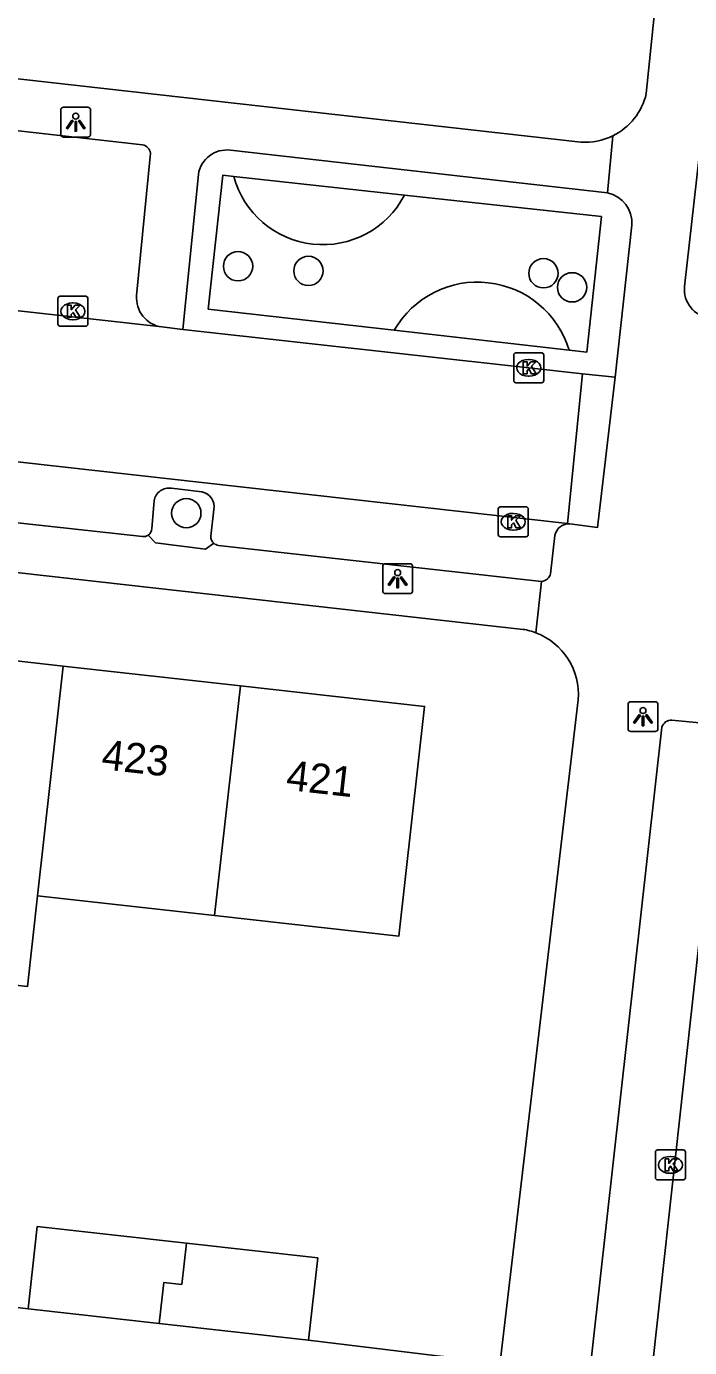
# Model space of a CAD drawing. Extents: x 161928 to 163055, y 386475 to 387428.
# Drawn here: x 162063.92 to 162086.04, y 386907.42 to 386951.52 of the extents above; entities that cross this region are included whole.
import ezdxf

# ---------------------------------------------------------------- set-up
doc = ezdxf.new("R2010")
doc.units = 0
for name, color, linetype in [('IMGEO_Boom', 7, 'Continuous'), ('IMGEO_Groenvoorziening', 7, 'Continuous'), ('IMGEO_Kolk', 7, 'Continuous'), ('IMGEO_Lichtpunt', 7, 'Continuous'), ('IMGEO_Pand', 7, 'Continuous'), ('IMGEO_Pand_nummerreeks', 7, 'Continuous'), ('IMGEO_Parkeervlak_open', 7, 'Continuous'), ('IMGEO_Rijbaan_lokaal_open', 7, 'Continuous'), ('IMGEO_Voetpad_gesloten', 7, 'Continuous'), ('IMGEO_Voetpad_open', 7, 'Continuous')]:
    doc.layers.add(name, color=color, linetype=linetype)

msp = doc.modelspace()

# ---------------------------------------------------------------- linework, layer by layer
at = {"layer": 'IMGEO_Boom'}
for centre in [(162070.977, 386943.512), (162073.324, 386943.355), (162081.165, 386943.277), (162082.118, 386942.809), (162069.252, 386935.271)]:
    msp.add_circle(centre, 0.489, dxfattribs=at)
at = {"layer": 'IMGEO_Groenvoorziening'}
for points in [[(162076.187, 386941.374), (162069.981, 386942.082), (162070.466, 386946.551), (162070.835, 386946.511)], [(162070.835, 386946.511), (162076.529, 386945.888)], [(162076.529, 386945.888), (162083.095, 386945.169), (162082.61, 386940.641), (162082.022, 386940.708)], [(162082.022, 386940.708), (162076.187, 386941.374)]]:
    msp.add_lwpolyline(points, dxfattribs=at)
for centre, radius, start, end in [((162073.803, 386947.304), 3.072, 194.9649, 332.5469), ((162078.962, 386939.789), 3.195, 16.7112, 150.2659)]:
    msp.add_arc(centre, radius, start, end, dxfattribs=at)
at = {"layer": 'IMGEO_Kolk'}
for p, q in [((162064.969, 386941.583), (162064.969, 386942.435)), ((162065.044, 386942.509), (162065.896, 386942.509)), ((162065.97, 386942.435), (162065.97, 386941.583)), ((162065.457, 386942.289), (162065.482, 386942.289)), ((162065.896, 386941.509), (162065.044, 386941.509)), ((162065.48, 386941.729), (162065.455, 386941.729)), ((162080.247, 386940.623), (162081.099, 386940.623)), ((162080.172, 386939.697), (162080.172, 386940.549)), ((162080.66, 386940.403), (162080.685, 386940.403)), ((162081.173, 386940.549), (162081.173, 386939.697)), ((162080.683, 386939.843), (162080.658, 386939.843)), ((162081.099, 386939.623), (162080.247, 386939.623)), ((162079.656, 386934.558), (162079.656, 386935.41)), ((162079.731, 386935.484), (162080.583, 386935.484)), ((162080.657, 386935.41), (162080.657, 386934.558)), ((162080.144, 386935.264), (162080.169, 386935.264)), ((162080.583, 386934.484), (162079.731, 386934.484)), ((162080.167, 386934.704), (162080.142, 386934.704)), ((162084.898, 386913.091), (162084.898, 386913.943)), ((162084.973, 386914.017), (162085.825, 386914.017)), ((162085.386, 386913.797), (162085.411, 386913.797)), ((162085.899, 386913.943), (162085.899, 386913.091)), ((162085.825, 386913.017), (162084.973, 386913.017)), ((162085.409, 386913.237), (162085.384, 386913.237))]:
    msp.add_line(p, q, dxfattribs=at)
for points in [[(162064.969, 386941.583), (162064.969, 386942.435)], [(162065.044, 386942.509), (162065.896, 386942.509)], [(162065.97, 386942.435), (162065.97, 386941.583)], [(162065.29, 386942.209), (162065.413, 386942.209), (162065.413, 386942.058), (162065.543, 386942.209), (162065.707, 386942.209), (162065.561, 386942.058), (162065.714, 386941.809), (162065.562, 386941.809), (162065.477, 386941.973), (162065.413, 386941.906), (162065.413, 386941.809), (162065.29, 386941.809), (162065.29, 386942.209)], [(162065.896, 386941.509), (162065.044, 386941.509)], [(162080.247, 386940.623), (162081.099, 386940.623)], [(162080.172, 386939.697), (162080.172, 386940.549)], [(162080.493, 386940.323), (162080.616, 386940.323), (162080.616, 386940.172), (162080.746, 386940.323), (162080.91, 386940.323), (162080.764, 386940.172), (162080.917, 386939.923), (162080.765, 386939.923), (162080.68, 386940.087), (162080.616, 386940.02), (162080.616, 386939.923), (162080.493, 386939.923), (162080.493, 386940.323)], [(162081.173, 386940.549), (162081.173, 386939.697)], [(162081.099, 386939.623), (162080.247, 386939.623)], [(162079.656, 386934.558), (162079.656, 386935.41)], [(162079.731, 386935.484), (162080.583, 386935.484)], [(162080.657, 386935.41), (162080.657, 386934.558)], [(162079.977, 386935.184), (162080.1, 386935.184), (162080.1, 386935.033), (162080.23, 386935.184), (162080.394, 386935.184), (162080.248, 386935.033), (162080.401, 386934.784), (162080.249, 386934.784), (162080.164, 386934.948), (162080.1, 386934.881), (162080.1, 386934.784), (162079.977, 386934.784), (162079.977, 386935.184)], [(162080.583, 386934.484), (162079.731, 386934.484)], [(162084.898, 386913.091), (162084.898, 386913.943)], [(162084.973, 386914.017), (162085.825, 386914.017)], [(162085.219, 386913.717), (162085.342, 386913.717), (162085.342, 386913.566), (162085.472, 386913.717), (162085.636, 386913.717), (162085.49, 386913.566), (162085.643, 386913.317), (162085.491, 386913.317), (162085.406, 386913.481), (162085.342, 386913.414), (162085.342, 386913.317), (162085.219, 386913.317), (162085.219, 386913.717)], [(162085.899, 386913.943), (162085.899, 386913.091)], [(162085.825, 386913.017), (162084.973, 386913.017)]]:
    msp.add_lwpolyline(points, dxfattribs=at)
for centre, start, end in [((162065.046, 386942.433), 91.552, 178.448), ((162065.046, 386942.433), 91.552, 178.448), ((162065.894, 386942.433), 1.552, 88.448), ((162065.894, 386942.433), 1.552, 88.448), ((162065.046, 386941.585), 181.552, 268.448), ((162065.046, 386941.585), 181.552, 268.448), ((162065.894, 386941.585), 271.552, 358.448), ((162065.894, 386941.585), 271.552, 358.448), ((162080.249, 386940.547), 91.552, 178.448), ((162080.249, 386940.547), 91.552, 178.448), ((162081.097, 386940.547), 1.552, 88.448), ((162081.097, 386940.547), 1.552, 88.448), ((162080.249, 386939.699), 181.552, 268.448), ((162080.249, 386939.699), 181.552, 268.448), ((162081.097, 386939.699), 271.552, 358.448), ((162081.097, 386939.699), 271.552, 358.448), ((162079.733, 386935.408), 91.552, 178.448), ((162079.733, 386935.408), 91.552, 178.448), ((162080.581, 386935.408), 1.552, 88.448), ((162080.581, 386935.408), 1.552, 88.448), ((162079.733, 386934.56), 181.552, 268.448), ((162079.733, 386934.56), 181.552, 268.448), ((162080.581, 386934.56), 271.552, 358.448), ((162080.581, 386934.56), 271.552, 358.448), ((162084.975, 386913.941), 91.552, 178.448), ((162084.975, 386913.941), 91.552, 178.448), ((162085.823, 386913.941), 1.552, 88.448), ((162085.823, 386913.941), 1.552, 88.448), ((162084.975, 386913.093), 181.552, 268.448), ((162084.975, 386913.093), 181.552, 268.448), ((162085.823, 386913.093), 271.552, 358.448), ((162085.823, 386913.093), 271.552, 358.448)]:
    msp.add_arc(centre, 0.0765, start, end, dxfattribs=at)
for centre, major_axis, ratio, start_param, end_param in [((162065.456, 386942.009), (-0.387, 0.002), 0.722429, 4.712389, 7.853982), ((162065.481, 386942.009), (-0.39, 0.002), 0.717154, 1.570796, 4.712389), ((162080.659, 386940.123), (-0.387, 0.002), 0.722429, 4.712389, 7.853982), ((162080.684, 386940.123), (-0.39, 0.002), 0.717154, 1.570796, 4.712389), ((162080.143, 386934.984), (-0.387, 0.002), 0.722429, 4.712389, 7.853982), ((162080.168, 386934.984), (-0.39, 0.002), 0.717154, 1.570796, 4.712389), ((162085.385, 386913.517), (-0.387, 0.002), 0.722429, 4.712389, 7.853982), ((162085.41, 386913.517), (-0.39, 0.002), 0.717154, 1.570796, 4.712389)]:
    msp.add_ellipse(centre, major_axis=major_axis, ratio=ratio, start_param=start_param, end_param=end_param, dxfattribs=at)
at = {"layer": 'IMGEO_Lichtpunt'}
for p, q in [((162065.065, 386948.725), (162065.065, 386947.918)), ((162065.065, 386948.725), (162065.065, 386947.918)), ((162065.967, 386948.82), (162065.159, 386948.82)), ((162065.967, 386948.82), (162065.159, 386948.82)), ((162066.061, 386947.918), (162066.061, 386948.725)), ((162066.061, 386947.918), (162066.061, 386948.725)), ((162065.159, 386947.824), (162065.967, 386947.824)), ((162065.159, 386947.824), (162065.967, 386947.824)), ((162076.705, 386933.583), (162075.897, 386933.583)), ((162076.705, 386933.583), (162075.897, 386933.583)), ((162075.803, 386933.488), (162075.803, 386932.681)), ((162075.803, 386933.488), (162075.803, 386932.681)), ((162076.799, 386932.681), (162076.799, 386933.488)), ((162076.799, 386932.681), (162076.799, 386933.488)), ((162075.897, 386932.587), (162076.705, 386932.587)), ((162075.897, 386932.587), (162076.705, 386932.587)), ((162083.986, 386928.884), (162083.986, 386928.077)), ((162083.986, 386928.884), (162083.986, 386928.077)), ((162084.888, 386928.979), (162084.08, 386928.979)), ((162084.888, 386928.979), (162084.08, 386928.979)), ((162084.982, 386928.077), (162084.982, 386928.884)), ((162084.982, 386928.077), (162084.982, 386928.884)), ((162084.08, 386927.983), (162084.888, 386927.983)), ((162084.08, 386927.983), (162084.888, 386927.983))]:
    msp.add_line(p, q, dxfattribs=at)
for points in [[(162065.439, 386948.389), (162065.478, 386948.361), (162065.29, 386948.099), (162065.252, 386948.126), (162065.439, 386948.389)], [(162065.541, 386948.341), (162065.588, 386948.341), (162065.588, 386948.019), (162065.541, 386948.019), (162065.541, 386948.341)], [(162065.651, 386948.361), (162065.689, 386948.388), (162065.876, 386948.126), (162065.837, 386948.098), (162065.651, 386948.361)], [(162076.177, 386933.152), (162076.216, 386933.124), (162076.028, 386932.862), (162075.99, 386932.889), (162076.177, 386933.152)], [(162076.389, 386933.124), (162076.427, 386933.151), (162076.614, 386932.889), (162076.575, 386932.861), (162076.389, 386933.124)], [(162076.279, 386933.104), (162076.326, 386933.104), (162076.326, 386932.782), (162076.279, 386932.782), (162076.279, 386933.104)], [(162084.36, 386928.548), (162084.399, 386928.52), (162084.211, 386928.258), (162084.173, 386928.285), (162084.36, 386928.548)], [(162084.462, 386928.5), (162084.509, 386928.5), (162084.509, 386928.178), (162084.462, 386928.178), (162084.462, 386928.5)], [(162084.572, 386928.52), (162084.61, 386928.547), (162084.797, 386928.285), (162084.758, 386928.257), (162084.572, 386928.52)]]:
    msp.add_lwpolyline(points, dxfattribs=at)
for centre in [(162065.564, 386948.523), (162076.302, 386933.286), (162084.485, 386928.682)]:
    msp.add_circle(centre, 0.0994, dxfattribs=at)
for centre, start, end in [((162065.159, 386948.725), 90, 180), ((162065.159, 386948.725), 90, 180), ((162065.967, 386948.725), 0, 90), ((162065.967, 386948.725), 0, 90), ((162065.159, 386947.918), 180, 270), ((162065.159, 386947.918), 180, 270), ((162065.967, 386947.918), 270, 0), ((162065.967, 386947.918), 270, 360), ((162075.897, 386933.488), 90, 180), ((162075.897, 386933.488), 90, 180), ((162076.705, 386933.488), 0, 90), ((162076.705, 386933.488), 0, 90), ((162075.897, 386932.681), 180, 270), ((162075.897, 386932.681), 180, 270), ((162076.705, 386932.681), 270, 0), ((162076.705, 386932.681), 270, 360), ((162084.08, 386928.884), 90, 180), ((162084.08, 386928.884), 90, 180), ((162084.888, 386928.884), 0, 90), ((162084.888, 386928.884), 0, 90), ((162084.08, 386928.077), 180, 270), ((162084.08, 386928.077), 180, 270), ((162084.888, 386928.077), 270, 0), ((162084.888, 386928.077), 270, 360)]:
    msp.add_arc(centre, 0.0946, start, end, dxfattribs=at)
at = {"layer": 'IMGEO_Pand'}
for points in [[(162059.061, 386930.851), (162065.149, 386930.169)], [(162064.29, 386922.5), (162065.149, 386930.169)], [(162065.149, 386930.169), (162071.056, 386929.508)], [(162071.056, 386929.508), (162077.198, 386928.82), (162076.339, 386921.151), (162070.197, 386921.839)], [(162071.056, 386929.508), (162070.197, 386921.839)], [(162064.29, 386922.5), (162063.951, 386919.471), (162057.863, 386920.153)], [(162070.197, 386921.839), (162064.29, 386922.5)], [(162063.972, 386908.712), (162064.28, 386911.464), (162069.256, 386910.906)], [(162069.256, 386910.906), (162069.102, 386909.529), (162068.505, 386909.596), (162068.351, 386908.221)], [(162069.256, 386910.906), (162073.635, 386910.415), (162073.326, 386907.663)], [(162068.351, 386908.221), (162063.972, 386908.712)], [(162073.326, 386907.663), (162068.351, 386908.221)]]:
    msp.add_lwpolyline(points, dxfattribs=at)
at = {"layer": 'IMGEO_Parkeervlak_open'}
for points in [[(162068.759, 386936.103), (162069.769, 386935.984)], [(162068.097, 386934.763), (162068.181, 386935.686)], [(162070.168, 386935.397), (162070.067, 386934.502)]]:
    msp.add_lwpolyline(points, dxfattribs=at)
for centre, radius, start, end in [((162068.674, 386935.611), 0.499, 80.2235, 171.3938), ((162069.671, 386935.488), 0.506, 349.6282, 78.7818), ((162067.827, 386934.757), 0.27, 305.7516, 1.3222), ((162070.364, 386934.491), 0.298, 177.8014, 228.7135)]:
    msp.add_arc(centre, radius, start, end, dxfattribs=at)
at = {"layer": 'IMGEO_Rijbaan_lokaal_open'}
for points in [[(162044.345, 386944.187), (162068.437, 386941.485)], [(162068.437, 386941.485), (162069.132, 386941.406)], [(162069.132, 386941.406), (162080.673, 386940.123), (162082.469, 386939.926)], [(162081.961, 386934.925), (162082.469, 386939.926)], [(162081.961, 386934.925), (162043.186, 386939.278)], [(162087.202, 386928.662), (162083.328, 386893.374), (162081.119, 386873.495), (162080.519, 386868.055)]]:
    msp.add_lwpolyline(points, dxfattribs=at)
at = {"layer": 'IMGEO_Voetpad_gesloten'}
for points in [[(162083.552, 386939.811), (162082.965, 386934.788), (162082.046, 386934.917)], [(162082.469, 386939.926), (162083.552, 386939.811)], [(162082.046, 386934.917), (162081.961, 386934.925)]]:
    msp.add_lwpolyline(points, dxfattribs=at)
at = {"layer": 'IMGEO_Voetpad_open'}
for points in [[(162084.831, 386972.042), (162086.478, 386971.871), (162086.726, 386971.082), (162086.749, 386970.255), (162084.594, 386949.273)], [(162085.869, 386942.836), (162087.232, 386954.979)], [(162082.412, 386947.656), (162045.239, 386951.832), (162043.361, 386952.034), (162043.328, 386951.783)], [(162046.109, 386950.01), (162067.796, 386947.564)], [(162083.478, 386947.866), (162083.295, 386945.96)], [(162068.057, 386947.289), (162067.596, 386942.538)], [(162070.722, 386947.389), (162083.295, 386945.96)], [(162069.132, 386941.406), (162069.655, 386946.578)], [(162084.11, 386944.887), (162083.552, 386939.811)], [(162041.235, 386935.798), (162042.531, 386935.656), (162080.492, 386931.393)], [(162067.791, 386934.491), (162057.021, 386935.673)], [(162070.168, 386934.267), (162069.897, 386934.072), (162068.22, 386934.286), (162067.985, 386934.538)], [(162081.543, 386934.524), (162081.4, 386933.247)], [(162081.103, 386932.992), (162070.33, 386934.197)], [(162081.103, 386932.992), (162080.905, 386931.281)], [(162082.324, 386929.045), (162079.716, 386906.933)], [(162085.447, 386928.366), (162086.72, 386928.238)], [(162078.608, 386869.048), (162079.116, 386873.581), (162081.656, 386897.155), (162085.114, 386928.126)], [(162063.972, 386908.712), (162061.377, 386909.03)], [(162079.716, 386906.933), (162077.624, 386907.142), (162073.326, 386907.663)]]:
    msp.add_lwpolyline(points, dxfattribs=at)
for centre, radius, start, end in [((162082.554, 386949.745), 2.094, 296.1847, 346.974), ((162082.552, 386949.754), 2.103, 266.1721, 296.1168), ((162067.715, 386947.226), 0.348, 10.4664, 76.5412), ((162070.61, 386946.429), 0.966, 83.3219, 171.1532), ((162083.099, 386944.965), 1.014, 355.5834, 78.8538), ((162086.829, 386942.741), 0.964, 174.3373, 263.2869), ((162068.569, 386942.453), 0.977, 174.9919, 262.2347), ((162082.025, 386934.425), 0.492, 87.5652, 168.4367), ((162067.829, 386934.758), 0.27, 261.8872, 305.3499), ((162070.365, 386934.501), 0.306, 229.8702, 263.3915), ((162081.072, 386933.329), 0.338, 275.2871, 346.0107), ((162080.119, 386929.198), 2.226, 69.3118, 80.3424), ((162080.124, 386929.217), 2.206, 355.5225, 69.2772), ((162085.438, 386928.028), 0.338, 88.446, 163.1161)]:
    msp.add_arc(centre, radius, start, end, dxfattribs=at)

# ---------------------------------------------------------------- texts
at = {"layer": 'IMGEO_Pand_nummerreeks'}
for s, p in [('423', (162066.394, 386926.729)), ('421', (162072.552, 386926.04))]:
    msp.add_text(s, height=1, rotation=353.6095, dxfattribs=at).set_placement(p)

doc.saveas('drawing.dxf')
